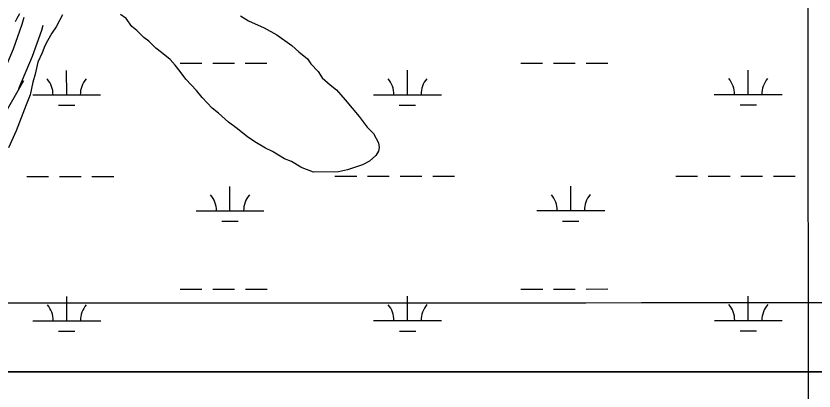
# Model space of a CAD drawing. Extents: x 3279314 to 3317160, y 734079 to 759431.
# Drawn here: x 3295405 to 3296581, y 745391 to 745943 of the extents above; entities that cross this region are included whole.
import ezdxf

# ---------------------------------------------------------------- set-up
doc = ezdxf.new("R2010")
doc.units = 0
for name, color, linetype in [('V-GRID-MAJR', 7, 'Continuous'), ('V-ROAD-CNTR', 7, 'Continuous'), ('V-SITE-VEGE', 7, 'Continuous'), ('V-WETL-SWMP', 7, 'Continuous')]:
    doc.layers.add(name, color=color, linetype=linetype)

msp = doc.modelspace()

# ---------------------------------------------------------------- linework, layer by layer
at = {"layer": 'V-GRID-MAJR'}
for points in [[(3296575.3, 739462.6), (3296572.6, 745521), (3296570, 751582.8), (3296567.4, 757644.7), (3296567.4, 757648)], [(3283456.6, 745517.7), (3286079.8, 745518), (3291326.2, 745519.1), (3296572.6, 745521), (3301819.1, 745523.7), (3307065.5, 745527.1), (3312312, 745531.3), (3314935.2, 745533.7)]]:
    msp.add_spline(points, degree=3, dxfattribs=at)
at = {"layer": 'V-ROAD-CNTR'}
for points in [[(3295382, 745848.1), (3295402, 745894.8), (3295414.8, 745931.2), (3295417.7, 745941.4)], [(3295409.5, 745836.3), (3295430, 745883.9), (3295443.4, 745922.1), (3295445.5, 745929.5)], [(3294624.2, 744133.7), (3294667.1, 744283.8), (3294683.6, 744333.1), (3294758, 744521.1), (3294879.3, 744772.3), (3294984.7, 744982.2), (3295061.7, 745137.5), (3295154.2, 745337.1), (3295278.1, 745575.1), (3295341.6, 745716.2), (3295417.2, 745847.9)]]:
    msp.add_lwpolyline(points, dxfattribs=at)
at = {"layer": 'V-SITE-VEGE'}
for p, q in [((3295473.8, 745945), (3295464.5, 745927.2)), ((3295567.6, 745939.2), (3295559.3, 745945.4)), ((3295736.4, 745943.1), (3295747.9, 745935.9)), ((3295576, 745927.7), (3295567.6, 745939.2)), ((3295747.9, 745935.9), (3295770.9, 745925.6)), ((3295458.3, 745917.8), (3295452.1, 745906.3)), ((3295464.5, 745927.2), (3295458.3, 745917.8)), ((3295583.4, 745921.5), (3295576, 745927.7)), ((3295593.8, 745911.2), (3295583.4, 745921.5)), ((3295770.9, 745925.6), (3295789.7, 745915.2)), ((3295452.1, 745906.3), (3295448, 745899)), ((3295601.2, 745906), (3295593.8, 745911.2)), ((3295611.6, 745895.6), (3295601.2, 745906)), ((3295789.7, 745915.2), (3295811.7, 745899.7)), ((3295448, 745899), (3295443.9, 745888.6)), ((3295620, 745889.4), (3295611.6, 745895.6)), ((3295811.7, 745899.7), (3295822.1, 745890.4)), ((3295443.9, 745888.6), (3295437.7, 745875)), ((3295632.5, 745879), (3295620, 745889.4)), ((3295822.1, 745890.4), (3295834.7, 745880)), ((3295437.7, 745875), (3295433.6, 745857.2)), ((3295639.9, 745870.7), (3295632.5, 745879)), ((3295647.2, 745861.4), (3295639.9, 745870.7)), ((3295834.7, 745880), (3295839.9, 745872.7)), ((3295839.9, 745872.7), (3295850.4, 745861.3)), ((3295655.6, 745850), (3295647.2, 745861.4)), ((3295850.4, 745861.3), (3295856.7, 745852)), ((3295430.5, 745845.8), (3295426.5, 745827)), ((3295433.6, 745857.2), (3295430.5, 745845.8)), ((3295671.3, 745833.4), (3295655.6, 745850)), ((3295856.7, 745852), (3295868.2, 745841.6)), ((3295868.2, 745841.6), (3295877.6, 745834.4)), ((3295877.6, 745834.4), (3295890.2, 745819.8)), ((3295426.5, 745827), (3295420.3, 745812.4)), ((3295679.7, 745823), (3295671.3, 745833.4)), ((3295694.4, 745807.4), (3295679.7, 745823)), ((3295420.3, 745812.4), (3295405.9, 745773.7)), ((3295890.2, 745819.8), (3295911.2, 745794.9)), ((3295703.8, 745800.2), (3295694.4, 745807.4)), ((3295718.4, 745786.7), (3295703.8, 745800.2)), ((3295911.2, 745794.9), (3295922.7, 745779.3)), ((3295729.9, 745778.4), (3295718.4, 745786.7)), ((3295746.7, 745765), (3295729.9, 745778.4)), ((3295922.7, 745779.3), (3295932.1, 745770)), ((3295405.9, 745773.7), (3295394.5, 745748.7)), ((3295757.1, 745757.7), (3295746.7, 745765)), ((3295932.1, 745770), (3295939.5, 745756.5)), ((3295772.8, 745748.4), (3295757.1, 745757.7)), ((3295939.5, 745756.5), (3295940.6, 745749.2)), ((3295783.3, 745743.3), (3295772.8, 745748.4)), ((3295801, 745732.9), (3295783.3, 745743.3)), ((3295939.6, 745744), (3295935.4, 745737.7)), ((3295940.6, 745749.2), (3295939.6, 745744)), ((3295811.5, 745728.8), (3295801, 745732.9)), ((3295825, 745720.5), (3295811.5, 745728.8)), ((3295926.1, 745729.3), (3295915.7, 745724.1)), ((3295935.4, 745737.7), (3295926.1, 745729.3)), ((3295827.1, 745719.5), (3295825, 745720.5)), ((3295843.8, 745713.3), (3295827.1, 745719.5)), ((3295893.8, 745716.7), (3295880.3, 745713.5)), ((3295915.7, 745724.1), (3295893.8, 745716.7)), ((3295880.3, 745713.5), (3295843.8, 745713.3))]:
    msp.add_line(p, q, dxfattribs=at)
msp.add_lwpolyline([(3295410.5, 745946), (3295406.5, 745939.3), (3295404.1, 745934.5)], dxfattribs=at)
at = {"layer": 'V-WETL-SWMP'}
for p, q in [((3295647.2, 745873.4), (3295679.2, 745873.4)), ((3295695.2, 745873.4), (3295727.2, 745873.5)), ((3295743.2, 745873.5), (3295775.2, 745873.5)), ((3296149.1, 745873.7), (3296181.1, 745873.7)), ((3296197.1, 745873.7), (3296229.1, 745873.7)), ((3296245.1, 745873.7), (3296277.1, 745873.7)), ((3295480.2, 745826.9), (3295480.1, 745862.9)), ((3295982.1, 745827.2), (3295982, 745863.2)), ((3296484, 745827.4), (3296483.9, 745863.4)), ((3295430.2, 745826.9), (3295530.2, 745826.9)), ((3295932.1, 745827.1), (3296032.1, 745827.2)), ((3296434, 745827.4), (3296534, 745827.4)), ((3295468.2, 745811.5), (3295492.2, 745811.5)), ((3295970.1, 745811.7), (3295994.1, 745811.7)), ((3296472, 745812), (3296496, 745812)), ((3295421.4, 745706.8), (3295453.4, 745706.8)), ((3295469.4, 745706.8), (3295501.4, 745706.8)), ((3295517.4, 745706.8), (3295549.4, 745706.9)), ((3295875.3, 745707), (3295907.3, 745707)), ((3295923.3, 745707.1), (3295955.3, 745707.1)), ((3295971.3, 745707.1), (3296003.3, 745707.1)), ((3296019.3, 745707.1), (3296051.3, 745707.1)), ((3296377.2, 745707.3), (3296409.2, 745707.3)), ((3296425.2, 745707.3), (3296457.2, 745707.3)), ((3296473.2, 745707.3), (3296505.2, 745707.4)), ((3296521.2, 745707.4), (3296553.2, 745707.4)), ((3295720.7, 745656.2), (3295720.7, 745692.2)), ((3296222.6, 745656.5), (3296222.6, 745692.5)), ((3295670.7, 745656.2), (3295770.7, 745656.2)), ((3296172.6, 745656.4), (3296272.6, 745656.5)), ((3295708.7, 745640.8), (3295732.7, 745640.8)), ((3296210.6, 745641), (3296234.6, 745641)), ((3295647.4, 745540.7), (3295679.4, 745540.8)), ((3295695.4, 745540.8), (3295727.4, 745540.8)), ((3295743.4, 745540.8), (3295775.4, 745540.8)), ((3296149.3, 745541), (3296181.3, 745541)), ((3296197.3, 745541), (3296229.3, 745541)), ((3296245.3, 745541), (3296277.3, 745541.1)), ((3295480.3, 745494.2), (3295480.3, 745530.2)), ((3295982.2, 745494.5), (3295982.2, 745530.5)), ((3296484.1, 745494.7), (3296484.1, 745530.7)), ((3295430.3, 745494.2), (3295530.3, 745494.2)), ((3295932.2, 745494.5), (3296032.2, 745494.5)), ((3296434.1, 745494.7), (3296534.1, 745494.8)), ((3295468.3, 745478.8), (3295492.3, 745478.8)), ((3295970.2, 745479), (3295994.2, 745479.1)), ((3296472.1, 745479.3), (3296496.1, 745479.3)), ((3301398.9, 745419.1), (3294985.1, 745419)), ((3301398.9, 745419.1), (3294985.1, 745419))]:
    msp.add_line(p, q, dxfattribs=at)
msp.add_lwpolyline([(3294985.1, 745419), (3301398.9, 745419)], dxfattribs=at)
msp.add_lwpolyline([(3294985.1, 745419), (3301398.9, 745419)], dxfattribs=at)
for centre, start, end in [((3295424.9, 745827.3), 359.2573, 40.801), ((3295535.4, 745827.4), 139.2573, 180.801), ((3295926.8, 745827.6), 359.2573, 40.801), ((3296037.3, 745827.7), 139.2573, 180.801), ((3296428.7, 745827.9), 359.2573, 40.801), ((3296539.2, 745827.9), 139.2573, 180.801), ((3295665.5, 745656.7), 359.2573, 40.801), ((3295776, 745656.7), 139.2573, 180.801), ((3296167.4, 745656.9), 359.2573, 40.801), ((3296277.9, 745657), 139.2573, 180.801), ((3295425.1, 745494.7), 359.2573, 40.801), ((3295535.6, 745494.7), 139.2573, 180.801), ((3295927, 745494.9), 359.2573, 40.801), ((3296037.5, 745495), 139.2573, 180.801), ((3296428.9, 745495.2), 359.2573, 40.801), ((3296539.4, 745495.2), 139.2573, 180.801)]:
    msp.add_arc(centre, 35.2, start, end, dxfattribs=at)

doc.saveas('drawing.dxf')
